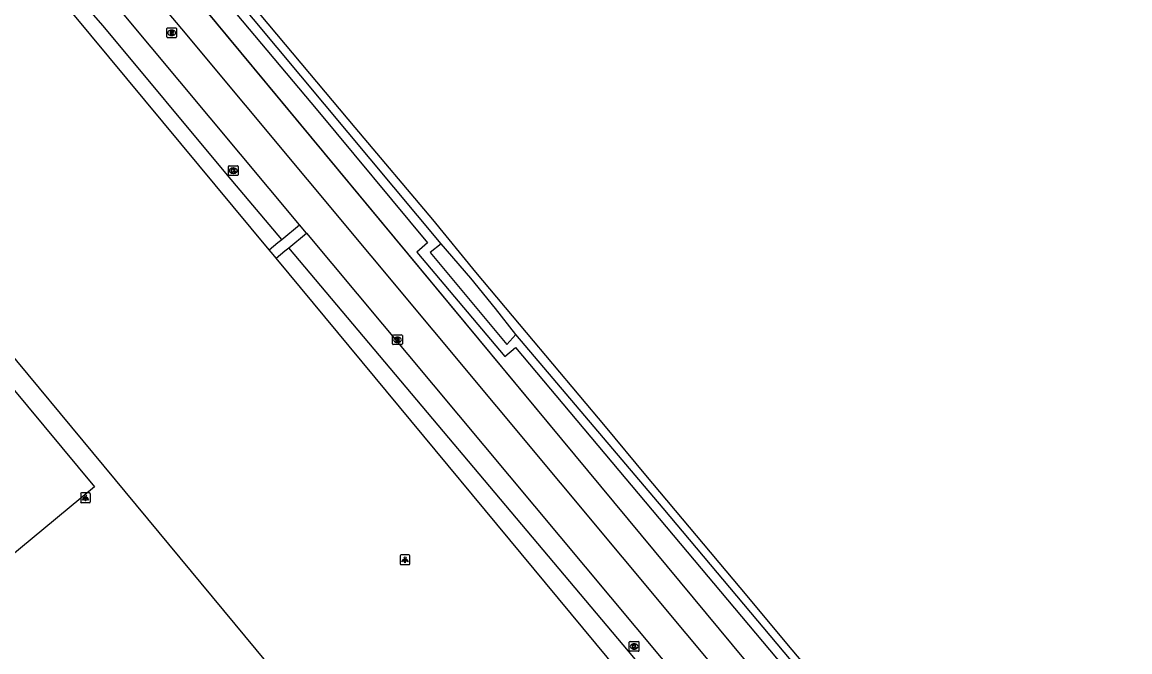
# Model space of a CAD drawing. Extents: x 159489 to 160304, y 383826 to 384530.
# Drawn here: x 160062.8 to 160177, y 384228.1 to 384293 of the extents above; entities that cross this region are included whole.
import ezdxf

# ---------------------------------------------------------------- set-up
doc = ezdxf.new("R2010")
doc.units = 0
for name, color, linetype in [('IMGEO_Geluidsscherm', 7, 'Continuous'), ('IMGEO_Grasland_overig', 7, 'Continuous'), ('IMGEO_Kolk', 7, 'Continuous'), ('IMGEO_Lichtpunt', 7, 'Continuous'), ('IMGEO_Muur', 7, 'Continuous'), ('IMGEO_Pand', 7, 'Continuous'), ('IMGEO_Rijbaan_lokaal_gesloten', 7, 'Continuous'), ('IMGEO_Rioolput', 7, 'Continuous'), ('IMGEO_Spoorbaan_halfverhard', 7, 'Continuous'), ('IMGEO_Terreindeel_gesloten', 7, 'Continuous'), ('IMGEO_Voetpad_halfverhard', 7, 'Continuous'), ('IMGEO_Voetpad_open', 7, 'Continuous')]:
    doc.layers.add(name, color=color, linetype=linetype)

msp = doc.modelspace()

# ---------------------------------------------------------------- linework, layer by layer
at = {"layer": 'IMGEO_Geluidsscherm'}
msp.add_lwpolyline([(160076.4, 384303.99), (160093.25, 384283.88), (160104.56, 384270.26), (160103.46, 384269.32), (160112.52, 384258.55), (160113.62, 384259.47), (160145.41, 384221.6), (160158.61, 384205.79), (160163.73, 384199.65), (160171.54, 384190.41), (160181, 384179.11), (160186.37, 384172.61), (160204.75, 384150.63), (160216.8, 384136.23), (160242.24, 384105.8), (160248.32, 384098.53), (160249.63, 384096.92)], dxfattribs=at)
at = {"layer": 'IMGEO_Grasland_overig'}
for points in [[(160105.98, 384270.18), (160040.74, 384348.27)], [(160038.48, 384346.39), (160042.8, 384341.17), (160045.97, 384337.34), (160083.8, 384291.7), (160118.37, 384250), (160248.73, 384092.81), (160250.33, 384090.88), (160250.27, 384090.83)], [(160105.98, 384270.18), (160104.84, 384269.27), (160112.73, 384259.79), (160113.68, 384260.81)], [(160260.21, 384085.79), (160260.08, 384086.07), (160157.22, 384209.09), (160128.87, 384242.9), (160113.68, 384260.81)]]:
    msp.add_lwpolyline(points, dxfattribs=at)
at = {"layer": 'IMGEO_Kolk'}
for p, q in [((160084.05, 384277.28), (160084.05, 384278.14)), ((160084.12, 384278.21), (160084.97, 384278.21)), ((160084.54, 384277.99), (160084.56, 384277.99)), ((160085.05, 384278.14), (160085.05, 384277.28)), ((160084.97, 384277.21), (160084.12, 384277.21)), ((160084.56, 384277.43), (160084.53, 384277.43)), ((160125.36, 384228.21), (160125.36, 384229.07)), ((160125.44, 384229.14), (160126.29, 384229.14)), ((160125.85, 384228.92), (160125.88, 384228.92)), ((160126.36, 384229.07), (160126.36, 384228.21)), ((160126.29, 384228.14), (160125.44, 384228.14)), ((160125.87, 384228.36), (160125.85, 384228.36))]:
    msp.add_line(p, q, dxfattribs=at)
for points in [[(160084.05, 384277.28), (160084.05, 384278.14)], [(160084.12, 384278.21), (160084.97, 384278.21)], [(160084.37, 384277.91), (160084.49, 384277.91), (160084.49, 384277.76), (160084.62, 384277.91), (160084.79, 384277.91), (160084.64, 384277.76), (160084.79, 384277.51), (160084.64, 384277.51), (160084.56, 384277.68), (160084.49, 384277.61), (160084.49, 384277.51), (160084.37, 384277.51), (160084.37, 384277.91)], [(160085.05, 384278.14), (160085.05, 384277.28)], [(160084.97, 384277.21), (160084.12, 384277.21)], [(160125.36, 384228.21), (160125.36, 384229.07)], [(160125.44, 384229.14), (160126.29, 384229.14)], [(160125.68, 384228.84), (160125.81, 384228.84), (160125.81, 384228.69), (160125.94, 384228.84), (160126.1, 384228.84), (160125.95, 384228.69), (160126.11, 384228.44), (160125.95, 384228.44), (160125.87, 384228.6), (160125.81, 384228.54), (160125.81, 384228.44), (160125.68, 384228.44), (160125.68, 384228.84)], [(160126.36, 384229.07), (160126.36, 384228.21)], [(160126.29, 384228.14), (160125.44, 384228.14)]]:
    msp.add_lwpolyline(points, dxfattribs=at)
for centre, start, end in [((160084.12, 384278.14), 91.552, 178.448), ((160084.12, 384278.14), 91.552, 178.448), ((160084.97, 384278.14), 1.552, 88.448), ((160084.97, 384278.14), 1.552, 88.448), ((160084.12, 384277.29), 181.552, 268.448), ((160084.12, 384277.29), 181.552, 268.448), ((160084.97, 384277.29), 271.552, 358.448), ((160084.97, 384277.29), 271.552, 358.448), ((160125.44, 384229.06), 91.552, 178.448), ((160125.44, 384229.06), 91.552, 178.448), ((160126.29, 384229.06), 1.552, 88.448), ((160126.29, 384229.06), 1.552, 88.448), ((160125.44, 384228.21), 181.552, 268.448), ((160125.44, 384228.21), 181.552, 268.448), ((160126.29, 384228.21), 271.552, 358.448), ((160126.29, 384228.21), 271.552, 358.448)]:
    msp.add_arc(centre, 0.0765, start, end, dxfattribs=at)
for centre, major_axis, ratio, start_param, end_param in [((160084.53, 384277.71), (-0.387, 0.002), 0.722429, 4.712389, 7.853982), ((160084.56, 384277.71), (-0.39, 0.002), 0.717154, 1.570796, 4.712389), ((160125.85, 384228.64), (-0.387, 0.002), 0.722429, 4.712389, 7.853982), ((160125.87, 384228.64), (-0.39, 0.002), 0.717154, 1.570796, 4.712389)]:
    msp.add_ellipse(centre, major_axis=major_axis, ratio=ratio, start_param=start_param, end_param=end_param, dxfattribs=at)
at = {"layer": 'IMGEO_Lichtpunt'}
for p, q in [((160068.81, 384244.37), (160068.81, 384243.56)), ((160068.81, 384244.37), (160068.81, 384243.56)), ((160069.71, 384244.47), (160068.9, 384244.47)), ((160069.71, 384244.47), (160068.9, 384244.47)), ((160068.9, 384243.47), (160069.71, 384243.47)), ((160068.9, 384243.47), (160069.71, 384243.47)), ((160069.81, 384243.56), (160069.81, 384244.37)), ((160069.81, 384243.56), (160069.81, 384244.37)), ((160101.75, 384237.98), (160101.75, 384237.17)), ((160101.75, 384237.98), (160101.75, 384237.17)), ((160102.65, 384238.08), (160101.84, 384238.08)), ((160102.65, 384238.08), (160101.84, 384238.08)), ((160102.74, 384237.17), (160102.74, 384237.98)), ((160102.74, 384237.17), (160102.74, 384237.98)), ((160101.84, 384237.08), (160102.65, 384237.08)), ((160101.84, 384237.08), (160102.65, 384237.08))]:
    msp.add_line(p, q, dxfattribs=at)
for points in [[(160069.18, 384244.03), (160069.22, 384244.01), (160069.04, 384243.74), (160069, 384243.77), (160069.18, 384244.03)], [(160069.29, 384243.99), (160069.33, 384243.99), (160069.33, 384243.66), (160069.29, 384243.66), (160069.29, 384243.99)], [(160069.4, 384244.01), (160069.43, 384244.03), (160069.62, 384243.77), (160069.58, 384243.74), (160069.4, 384244.01)], [(160102.12, 384237.64), (160102.16, 384237.62), (160101.97, 384237.35), (160101.93, 384237.38), (160102.12, 384237.64)], [(160102.22, 384237.6), (160102.27, 384237.6), (160102.27, 384237.27), (160102.22, 384237.27), (160102.22, 384237.6)], [(160102.33, 384237.62), (160102.37, 384237.64), (160102.56, 384237.38), (160102.52, 384237.35), (160102.33, 384237.62)]]:
    msp.add_lwpolyline(points, dxfattribs=at)
for centre in [(160069.31, 384244.17), (160102.25, 384237.78)]:
    msp.add_circle(centre, 0.0994, dxfattribs=at)
for centre, start, end in [((160068.9, 384244.37), 90, 180), ((160068.9, 384244.37), 90, 180), ((160068.9, 384243.56), 180, 270), ((160068.9, 384243.56), 180, 270), ((160069.71, 384244.37), 0, 90), ((160069.71, 384244.37), 0, 90), ((160069.71, 384243.56), 270, 0), ((160069.71, 384243.56), 270, 360), ((160101.84, 384237.98), 90, 180), ((160101.84, 384237.98), 90, 180), ((160102.65, 384237.98), 0, 90), ((160102.65, 384237.98), 0, 90), ((160101.84, 384237.17), 180, 270), ((160101.84, 384237.17), 180, 270), ((160102.65, 384237.17), 270, 0), ((160102.65, 384237.17), 270, 360)]:
    msp.add_arc(centre, 0.0946, start, end, dxfattribs=at)
at = {"layer": 'IMGEO_Muur'}
msp.add_lwpolyline([(160045.97, 384337.34), (160118.37, 384250), (160248.73, 384092.81), (160250.33, 384090.88)], dxfattribs=at)
at = {"layer": 'IMGEO_Pand'}
for points in [[(160088.24, 384269.56), (160047.9, 384318.14)], [(160052.15, 384270.16), (160105.85, 384205.37), (160116.38, 384214.11)], [(160050.59, 384268.8), (160059.33, 384258.25), (160056.67, 384256.05), (160058.98, 384253.26), (160061.64, 384255.46), (160070.22, 384245.09), (160032.65, 384213.96), (160025.9, 384222.15), (160027.35, 384223.34), (160031.84, 384227.04), (160031.96, 384226.89), (160060.81, 384250.68), (160054.42, 384258.37), (160025.6, 384234.54), (160025.72, 384234.4), (160021.23, 384230.69), (160019.79, 384229.49), (160013.01, 384237.68), (160018.66, 384242.36)], [(160088.96, 384268.69), (160088.64, 384269.07), (160088.24, 384269.56)], [(160121.88, 384218.68), (160126.94, 384222.87), (160088.96, 384268.69)]]:
    msp.add_lwpolyline(points, dxfattribs=at)
at = {"layer": 'IMGEO_Rijbaan_lokaal_gesloten'}
for points in [[(160039.8, 384338.91), (160053.3, 384322.65), (160053.52, 384322.82), (160079.22, 384292.33), (160144.15, 384214.44), (160211.91, 384133.53), (160232.85, 384106.86), (160241.75, 384095.91), (160240.99, 384095.3), (160233.08, 384088.76), (160231.73, 384087.66), (160222.29, 384099.45)], [(160091.38, 384272.13), (160072.96, 384294.21), (160068.12, 384299.75), (160050.3, 384320.14), (160048.86, 384318.94)], [(160092.1, 384271.27), (160091.38, 384272.13)], [(160092.1, 384271.27), (160144.32, 384208.67)]]:
    msp.add_lwpolyline(points, dxfattribs=at)
at = {"layer": 'IMGEO_Rioolput'}
for p, q in [((160077.69, 384291.51), (160077.69, 384292.36)), ((160077.76, 384292.43), (160078.62, 384292.43)), ((160078.62, 384291.43), (160077.76, 384291.43)), ((160078.2, 384291.65), (160078.17, 384291.65)), ((160078.18, 384292.21), (160078.2, 384292.21)), ((160078.69, 384292.36), (160078.69, 384291.51)), ((160100.97, 384259.85), (160100.97, 384260.7)), ((160101.04, 384260.77), (160101.89, 384260.77)), ((160101.97, 384260.7), (160101.97, 384259.85)), ((160101.89, 384259.77), (160101.04, 384259.77)), ((160101.45, 384260.55), (160101.48, 384260.55)), ((160101.48, 384259.99), (160101.45, 384259.99))]:
    msp.add_line(p, q, dxfattribs=at)
for points in [[(160077.69, 384291.51), (160077.69, 384292.36)], [(160077.76, 384292.43), (160078.62, 384292.43)], [(160078.62, 384291.43), (160077.76, 384291.43)], [(160078.28, 384292.13), (160078.03, 384292.13), (160078.03, 384291.73)], [(160078.03, 384291.73), (160078.15, 384291.73), (160078.15, 384291.89), (160078.16, 384291.89)], [(160078.2, 384292.05), (160078.15, 384292.05), (160078.15, 384291.97)], [(160078.15, 384291.97), (160078.2, 384291.97)], [(160078.21, 384291.86), (160078.28, 384291.73), (160078.42, 384291.73), (160078.35, 384291.86)], [(160078.69, 384292.36), (160078.69, 384291.51)], [(160100.97, 384259.85), (160100.97, 384260.7)], [(160101.04, 384260.77), (160101.89, 384260.77)], [(160101.97, 384260.7), (160101.97, 384259.85)], [(160101.89, 384259.77), (160101.04, 384259.77)], [(160101.56, 384260.47), (160101.3, 384260.47), (160101.3, 384260.07)], [(160101.3, 384260.07), (160101.43, 384260.07), (160101.43, 384260.24), (160101.44, 384260.24)], [(160101.48, 384260.39), (160101.43, 384260.39), (160101.43, 384260.31)], [(160101.43, 384260.31), (160101.48, 384260.31)], [(160101.48, 384260.21), (160101.56, 384260.07), (160101.7, 384260.07), (160101.63, 384260.2)]]:
    msp.add_lwpolyline(points, dxfattribs=at)
for centre, radius, start, end in [((160077.77, 384292.36), 0.0765, 91.552, 178.448), ((160077.77, 384292.36), 0.0765, 91.552, 178.448), ((160077.77, 384291.51), 0.0765, 181.552, 268.448), ((160077.77, 384291.51), 0.0765, 181.552, 268.448), ((160078.16, 384291.84), 0.0533, 26.0293, 88.6989), ((160078.21, 384291.95), 0.0964, 77.0061, 93.1865), ((160078.19, 384292.16), 0.19, 274.7715, 282.9687), ((160078.22, 384292.01), 0.0378, 276.6634, 79.6772), ((160078.28, 384292.02), 0.109, 350.3612, 89.416), ((160078.28, 384292.02), 0.112, 277.5842, 350.9817), ((160078.26, 384291.8), 0.108, 29.5134, 73.7905), ((160078.61, 384292.36), 0.0765, 1.552, 88.448), ((160078.61, 384292.36), 0.0765, 1.552, 88.448), ((160078.61, 384291.51), 0.0765, 271.552, 358.448), ((160078.61, 384291.51), 0.0765, 271.552, 358.448), ((160101.04, 384260.7), 0.0765, 91.552, 178.448), ((160101.04, 384260.7), 0.0765, 91.552, 178.448), ((160101.89, 384260.7), 0.0765, 1.552, 88.448), ((160101.89, 384260.7), 0.0765, 1.552, 88.448), ((160101.04, 384259.85), 0.0765, 181.552, 268.448), ((160101.04, 384259.85), 0.0765, 181.552, 268.448), ((160101.44, 384260.18), 0.0533, 26.0293, 88.6989), ((160101.49, 384260.3), 0.0964, 77.0061, 93.1865), ((160101.46, 384260.5), 0.19, 274.7715, 282.9687), ((160101.5, 384260.35), 0.0378, 276.6634, 79.6772), ((160101.55, 384260.36), 0.109, 350.3612, 89.416), ((160101.55, 384260.36), 0.112, 277.5842, 350.9817), ((160101.54, 384260.15), 0.108, 29.5134, 73.7905), ((160101.89, 384259.85), 0.0765, 271.552, 358.448), ((160101.89, 384259.85), 0.0765, 271.552, 358.448)]:
    msp.add_arc(centre, radius, start, end, dxfattribs=at)
for centre, major_axis, ratio, start_param, end_param in [((160078.18, 384291.93), (-0.387, 0.002), 0.722429, 4.712389, 7.853982), ((160078.2, 384291.93), (-0.39, 0.002), 0.717154, 1.570796, 4.712389), ((160101.45, 384260.27), (-0.387, 0.002), 0.722429, 4.712389, 7.853982), ((160101.48, 384260.27), (-0.39, 0.002), 0.717154, 1.570796, 4.712389)]:
    msp.add_ellipse(centre, major_axis=major_axis, ratio=ratio, start_param=start_param, end_param=end_param, dxfattribs=at)
at = {"layer": 'IMGEO_Spoorbaan_halfverhard'}
msp.add_lwpolyline([(160083.82, 384298.03), (160092.41, 384287.75), (160097.08, 384282.16), (160105.08, 384272.66), (160109.5, 384267.23), (160114.73, 384261.02), (160122.87, 384251.32), (160127.04, 384246.31), (160136.75, 384234.73), (160142.1, 384228.28), (160146.91, 384222.6), (160155.1, 384212.81), (160162.3, 384204.33), (160170.16, 384194.87), (160177.28, 384186.28)], dxfattribs=at)
at = {"layer": 'IMGEO_Terreindeel_gesloten'}
msp.add_lwpolyline([(160113.68, 384260.81), (160111.56, 384263.51), (160109.03, 384266.61), (160105.98, 384270.18)], dxfattribs=at)
at = {"layer": 'IMGEO_Voetpad_halfverhard'}
for points in [[(160089.54, 384270.62), (160083.95, 384277.25), (160071.14, 384292.66), (160066.29, 384298.23), (160048.86, 384318.94)], [(160130.55, 384221.9), (160125.28, 384228.16), (160090.27, 384269.76)]]:
    msp.add_lwpolyline(points, dxfattribs=at)
at = {"layer": 'IMGEO_Voetpad_open'}
for points in [[(160089.54, 384270.62), (160091.38, 384272.13)], [(160090.27, 384269.76), (160092.1, 384271.27)], [(160088.24, 384269.56), (160089.13, 384270.29), (160089.54, 384270.62)], [(160088.96, 384268.69), (160089.87, 384269.44), (160090.27, 384269.76)]]:
    msp.add_lwpolyline(points, dxfattribs=at)

doc.saveas('drawing.dxf')
